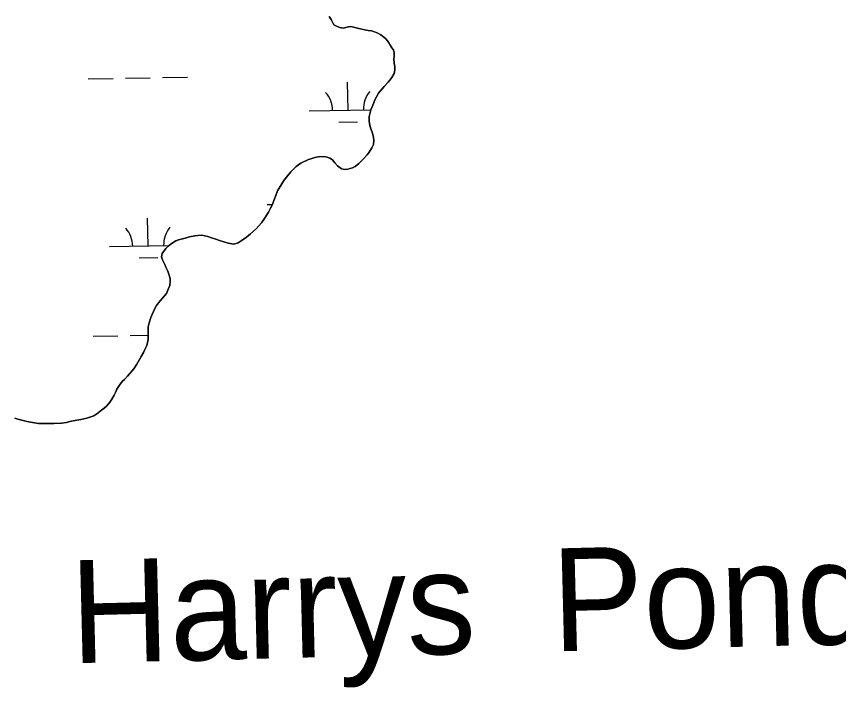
# Model space of a CAD drawing. Extents: x 3925854 to 3964121, y 224593 to 250589.
# Drawn here: x 3958774 to 3959836, y 237331 to 238199 of the extents above; entities that cross this region are included whole.
import ezdxf

# ---------------------------------------------------------------- set-up
doc = ezdxf.new("R2010")
doc.units = 0
for name, color, linetype in [('V-RIVR-IDEN', 7, 'Continuous'), ('V-TOPO-SHOR', 7, 'Continuous'), ('V-WETL-SWMP', 7, 'Continuous')]:
    doc.layers.add(name, color=color, linetype=linetype)

msp = doc.modelspace()

# ---------------------------------------------------------------- linework, layer by layer
at = {"layer": 'V-TOPO-SHOR'}
for points in [[(3959261.841, 238151.632), (3959260.866, 238155.424), (3959258.787, 238158.263), (3959256.549, 238161.573), (3959254.79, 238164.411), (3959253.186, 238167.094), (3959250.954, 238169.613), (3959248.722, 238171.815), (3959244.742, 238174.956), (3959240.767, 238177.305), (3959236.483, 238178.702), (3959232.673, 238179.943), (3959228.235, 238180.547), (3959223.795, 238181.627), (3959220.148, 238182.237), (3959216.343, 238183.003), (3959212.853, 238183.931), (3959209.363, 238184.856), (3959206.031, 238185.626), (3959202.867, 238185.288), (3959199.545, 238184.633), (3959195.752, 238183.658), (3959191.627, 238184.582), (3959187.185, 238185.979), (3959184.005, 238187.857), (3959182.082, 238191.488), (3959180.634, 238194.961), (3959178.074, 238198.746)], [(3959116.542, 237982.485), (3959119.386, 237986.766), (3959124.238, 237993.008), (3959128.137, 237997.743), (3959135.211, 238004.774), (3959141.204, 238008.902), (3959151.169, 238013.92), (3959154.094, 238014.819), (3959159.476, 238016.507), (3959163.682, 238017.393), (3959171.029, 238017.543), (3959175.331, 238016.679), (3959178.815, 238015.472), (3959182.055, 238013.222), (3959185.279, 238009.689), (3959188.617, 238005.804), (3959193.7, 238001.781), (3959198.468, 238000.68), (3959202.087, 238001.22), (3959207.821, 238003.137), (3959211.339, 238004.964), (3959216.277, 238008.638), (3959219.343, 238011.634), (3959222.292, 238014.866), (3959226.777, 238019.712), (3959229.618, 238023.41), (3959233.177, 238028.965), (3959234.973, 238033.142), (3959235.729, 238038.262), (3959235.195, 238042.465), (3959233.288, 238049.131), (3959231.588, 238053.348), (3959229.911, 238059.779), (3959229.37, 238063.631), (3959229.669, 238069.224), (3959231.864, 238077.942), (3959233.425, 238082.006), (3959234.988, 238086.069), (3959237.382, 238091.637), (3959239.168, 238094.996), (3959241.666, 238099.399), (3959243.559, 238101.826), (3959246.276, 238105.058), (3959249.111, 238108.292), (3959253.952, 238113.832), (3959256.08, 238116.373), (3959258.802, 238119.955), (3959262.009, 238125.165), (3959262.759, 238129.704), (3959262.566, 238133.32), (3959261.698, 238138.926), (3959261.399, 238143.476), (3959262.019, 238146.849), (3959261.841, 238151.632)], [(3958771.431, 237679.549), (3958775.613, 237678.337), (3958782.236, 237676.281), (3958786.887, 237675.179), (3958794.217, 237673.929), (3958802.131, 237672.674), (3958807.607, 237672.496), (3958815.885, 237672.518), (3958822.066, 237672.682), (3958831.747, 237673.155), (3958838.401, 237674.013), (3958842.726, 237675.13), (3958851.606, 237676.895), (3958856.861, 237677.769), (3958864.576, 237679.547), (3958873.704, 237682.59), (3958878.752, 237685.8), (3958881.929, 237688.327), (3958887.102, 237692.232), (3958890.287, 237695.343), (3958894.538, 237700.31), (3958897.029, 237704.013), (3958900.119, 237709.339), (3958901.555, 237712.471), (3958903.586, 237716.995), (3958905.249, 237719.657), (3958907.854, 237723.358), (3958910.814, 237727.171), (3958913.288, 237729.475), (3958917.066, 237733.745), (3958922.965, 237739.973), (3958925.568, 237743.326), (3958929.481, 237749.226), (3958932.695, 237755.137), (3958934.72, 237758.96), (3958937.696, 237764.289), (3958939.605, 237768.232), (3958942.113, 237773.567), (3958943.088, 237777.286), (3958943.715, 237781.126), (3958944.024, 237787.882), (3958943.965, 237793.012), (3958944.131, 237797.44), (3958945.241, 237802.675), (3958947.416, 237809.528), (3958948.618, 237812.663), (3958950.649, 237817.185), (3958952.919, 237821.94), (3958954.584, 237824.951), (3958957.424, 237828.652), (3958959.433, 237831.077), (3958962.62, 237834.538), (3958967.584, 237840.542), (3958969.989, 237847.045), (3958971.9, 237851.104), (3958972.422, 237855.995), (3958972.233, 237859.96), (3958970.781, 237865.571), (3958969.194, 237869.669), (3958966.804, 237874.826), (3958965.328, 237878.107), (3958962.364, 237884.202), (3958961.123, 237887.831), (3958962.225, 237892.365), (3958966.726, 237898.843), (3958969.671, 237901.608), (3958974.732, 237905.63), (3958979.659, 237908.489), (3958982.938, 237909.851), (3958988.202, 237911.307), (3958991.943, 237912.313), (3958997.555, 237913.65), (3959004.096, 237914.975), (3959008.067, 237915.512), (3959013.2, 237915.804), (3959017.273, 237915.176), (3959021.111, 237914.315), (3959025.639, 237912.749), (3959031.328, 237910.82), (3959036.205, 237908.899), (3959041.779, 237907.205), (3959047.125, 237905.511), (3959054.805, 237904.26), (3959060.42, 237906.179), (3959064.178, 237908.466), (3959071.228, 237913.4), (3959076.171, 237917.541), (3959083.708, 237924.334), (3959090.323, 237932.07), (3959094.349, 237937.505), (3959099.453, 237945.607), (3959102.079, 237950.94), (3959104.465, 237955.81), (3959106.152, 237960.686), (3959108.792, 237967.301), (3959111.19, 237973.218), (3959113.093, 237976.579), (3959116.542, 237982.485)]]:
    msp.add_lwpolyline(points, dxfattribs=at)
at = {"layer": 'V-WETL-SWMP'}
for p, q in [((3959178.074, 238198.745), (3959180.633, 238194.961)), ((3959180.633, 238194.961), (3959182.081, 238191.487)), ((3959182.081, 238191.487), (3959184.005, 238187.857)), ((3959184.005, 238187.857), (3959187.185, 238185.978)), ((3959187.185, 238185.978), (3959191.628, 238184.582)), ((3959191.628, 238184.582), (3959195.752, 238183.659)), ((3959195.752, 238183.659), (3959199.546, 238184.634)), ((3959199.546, 238184.634), (3959202.867, 238185.289)), ((3959202.867, 238185.289), (3959206.032, 238185.627)), ((3959206.032, 238185.627), (3959209.363, 238184.857)), ((3959209.363, 238184.857), (3959212.853, 238183.93)), ((3959212.853, 238183.93), (3959216.343, 238183.003)), ((3959216.343, 238183.003), (3959220.148, 238182.236)), ((3959220.148, 238182.236), (3959223.795, 238181.627)), ((3959223.795, 238181.627), (3959228.236, 238180.548)), ((3959228.236, 238180.548), (3959232.674, 238179.944)), ((3959232.674, 238179.944), (3959236.483, 238178.702)), ((3959236.483, 238178.702), (3959240.768, 238177.305)), ((3959240.768, 238177.305), (3959244.742, 238174.956)), ((3959244.742, 238174.956), (3959248.722, 238171.815)), ((3959248.722, 238171.815), (3959250.954, 238169.612)), ((3959250.954, 238169.612), (3959253.187, 238167.093)), ((3959253.187, 238167.093), (3959254.789, 238164.412)), ((3959254.789, 238164.412), (3959256.549, 238161.573)), ((3959256.549, 238161.573), (3959258.788, 238158.262)), ((3959258.788, 238158.262), (3959260.866, 238155.425)), ((3959260.866, 238155.425), (3959261.841, 238151.631)), ((3959262.02, 238146.849), (3959261.399, 238143.476)), ((3959261.841, 238151.631), (3959262.02, 238146.849)), ((3959261.399, 238143.476), (3959261.698, 238138.926)), ((3959261.698, 238138.926), (3959262.567, 238133.32)), ((3959262.759, 238129.704), (3959262.008, 238125.166)), ((3959262.567, 238133.32), (3959262.759, 238129.704)), ((3958866.583, 238118.002), (3958898.577, 238118.583)), ((3958914.575, 238118.874), (3958946.569, 238119.456)), ((3958962.567, 238119.747), (3958994.561, 238120.329)), ((3959256.08, 238116.373), (3959253.953, 238113.832)), ((3959258.802, 238119.956), (3959256.08, 238116.373)), ((3959262.008, 238125.166), (3959258.802, 238119.956)), ((3959202.215, 238077.667), (3959201.561, 238113.661)), ((3959246.277, 238105.059), (3959243.559, 238101.826)), ((3959249.111, 238108.291), (3959246.277, 238105.059)), ((3959253.953, 238113.832), (3959249.111, 238108.291)), ((3959239.168, 238094.997), (3959237.382, 238091.637)), ((3959241.666, 238099.399), (3959239.168, 238094.997)), ((3959243.559, 238101.826), (3959241.666, 238099.399)), ((3959234.987, 238086.068), (3959233.426, 238082.005)), ((3959237.382, 238091.637), (3959234.987, 238086.068)), ((3959152.224, 238076.758), (3959231.967, 238078.208)), ((3959231.865, 238077.943), (3959229.668, 238069.224)), ((3959233.426, 238082.005), (3959231.865, 238077.943)), ((3959190.498, 238062.02), (3959214.494, 238062.456)), ((3959229.668, 238069.224), (3959229.371, 238063.632)), ((3959229.371, 238063.632), (3959229.911, 238059.779)), ((3959229.911, 238059.779), (3959231.587, 238053.348)), ((3959231.587, 238053.348), (3959233.288, 238049.132)), ((3959233.288, 238049.132), (3959235.194, 238042.465)), ((3959235.194, 238042.465), (3959235.73, 238038.263)), ((3959234.973, 238033.142), (3959233.177, 238028.965)), ((3959235.73, 238038.263), (3959234.973, 238033.142)), ((3959226.777, 238019.711), (3959222.292, 238014.866)), ((3959229.617, 238023.41), (3959226.777, 238019.711)), ((3959233.177, 238028.965), (3959229.617, 238023.41)), ((3959141.204, 238008.903), (3959135.212, 238004.774)), ((3959151.169, 238013.92), (3959141.204, 238008.903)), ((3959154.094, 238014.82), (3959151.169, 238013.92)), ((3959159.476, 238016.507), (3959154.094, 238014.82)), ((3959163.682, 238017.393), (3959159.476, 238016.507)), ((3959171.029, 238017.543), (3959163.682, 238017.393)), ((3959175.332, 238016.678), (3959171.029, 238017.543)), ((3959178.816, 238015.473), (3959175.332, 238016.678)), ((3959182.055, 238013.222), (3959178.816, 238015.473)), ((3959185.279, 238009.688), (3959182.055, 238013.222)), ((3959188.616, 238005.803), (3959185.279, 238009.688)), ((3959216.277, 238008.638), (3959211.339, 238004.964)), ((3959219.342, 238011.635), (3959216.277, 238008.638)), ((3959222.292, 238014.866), (3959219.342, 238011.635)), ((3959128.138, 237997.743), (3959124.237, 237993.007)), ((3959135.212, 238004.774), (3959128.138, 237997.743)), ((3959193.7, 238001.782), (3959188.616, 238005.803)), ((3959198.467, 238000.679), (3959193.7, 238001.782)), ((3959202.087, 238001.221), (3959198.467, 238000.679)), ((3959207.821, 238003.138), (3959202.087, 238001.221)), ((3959211.339, 238004.964), (3959207.821, 238003.138)), ((3959124.237, 237993.007), (3959119.387, 237986.766)), ((3959113.093, 237976.579), (3959111.19, 237973.219)), ((3959116.541, 237982.485), (3959113.093, 237976.579)), ((3959119.387, 237986.766), (3959116.541, 237982.485)), ((3959108.792, 237967.301), (3959106.152, 237960.686)), ((3959111.19, 237973.219), (3959108.792, 237967.301)), ((3959097.572, 237955.673), (3959104.46, 237955.798)), ((3959104.465, 237955.809), (3959102.079, 237950.939)), ((3959106.152, 237960.686), (3959104.465, 237955.809)), ((3959099.454, 237945.606), (3959094.349, 237937.504)), ((3959102.079, 237950.939), (3959099.454, 237945.606)), ((3958943.928, 237902.129), (3958943.273, 237938.123)), ((3959094.349, 237937.504), (3959090.324, 237932.07)), ((3959083.709, 237924.334), (3959076.171, 237917.541)), ((3959090.324, 237932.07), (3959083.709, 237924.334)), ((3958997.554, 237913.649), (3958991.943, 237912.313)), ((3959004.097, 237914.974), (3958997.554, 237913.649)), ((3959008.067, 237915.512), (3959004.097, 237914.974)), ((3959013.199, 237915.804), (3959008.067, 237915.512)), ((3959017.273, 237915.175), (3959013.199, 237915.804)), ((3959021.11, 237914.316), (3959017.273, 237915.175)), ((3959025.639, 237912.749), (3959021.11, 237914.316)), ((3959031.329, 237910.819), (3959025.639, 237912.749)), ((3959071.228, 237913.4), (3959064.178, 237908.467)), ((3959076.171, 237917.541), (3959071.228, 237913.4)), ((3958893.936, 237901.22), (3958970.946, 237902.62)), ((3958974.731, 237905.63), (3958969.672, 237901.607)), ((3958979.659, 237908.488), (3958974.731, 237905.63)), ((3958982.939, 237909.85), (3958979.659, 237908.488)), ((3958988.201, 237911.306), (3958982.939, 237909.85)), ((3958991.943, 237912.313), (3958988.201, 237911.306)), ((3959036.204, 237908.899), (3959031.329, 237910.819)), ((3959041.78, 237907.204), (3959036.204, 237908.899)), ((3959047.124, 237905.512), (3959041.78, 237907.204)), ((3959054.804, 237904.259), (3959047.124, 237905.512)), ((3959060.421, 237906.178), (3959054.804, 237904.259)), ((3959064.178, 237908.467), (3959060.421, 237906.178)), ((3958962.224, 237892.364), (3958961.123, 237887.83)), ((3958966.727, 237898.842), (3958962.224, 237892.364)), ((3958969.672, 237901.607), (3958966.727, 237898.842)), ((3958932.21, 237886.482), (3958956.206, 237886.919)), ((3958961.123, 237887.83), (3958962.365, 237884.202)), ((3958962.365, 237884.202), (3958965.327, 237878.107)), ((3958965.327, 237878.107), (3958966.805, 237874.826)), ((3958966.805, 237874.826), (3958969.195, 237869.67)), ((3958969.195, 237869.67), (3958970.781, 237865.571)), ((3958970.781, 237865.571), (3958972.233, 237859.959)), ((3958972.233, 237859.959), (3958972.421, 237855.994)), ((3958971.9, 237851.103), (3958969.989, 237847.045)), ((3958972.421, 237855.994), (3958971.9, 237851.103)), ((3958967.584, 237840.543), (3958962.62, 237834.537)), ((3958969.989, 237847.045), (3958967.584, 237840.543)), ((3958957.424, 237828.651), (3958954.584, 237824.952)), ((3958959.433, 237831.076), (3958957.424, 237828.651)), ((3958962.62, 237834.537), (3958959.433, 237831.076)), ((3958950.65, 237817.186), (3958948.617, 237812.662)), ((3958952.918, 237821.94), (3958950.65, 237817.186)), ((3958954.584, 237824.952), (3958952.918, 237821.94)), ((3958947.415, 237809.528), (3958945.24, 237802.675)), ((3958948.617, 237812.662), (3958947.415, 237809.528)), ((3958944.131, 237797.441), (3958943.965, 237793.013)), ((3958945.24, 237802.675), (3958944.131, 237797.441)), ((3958872.631, 237785.382), (3958904.625, 237785.963)), ((3958920.623, 237786.254), (3958943.969, 237786.679)), ((3958944.024, 237787.883), (3958943.714, 237781.125)), ((3958943.965, 237793.013), (3958944.024, 237787.883)), ((3958943.088, 237777.285), (3958942.113, 237773.566)), ((3958943.714, 237781.125), (3958943.088, 237777.285)), ((3958937.695, 237764.289), (3958934.72, 237758.96)), ((3958939.605, 237768.231), (3958937.695, 237764.289)), ((3958942.113, 237773.566), (3958939.605, 237768.231)), ((3958932.695, 237755.136), (3958929.481, 237749.227)), ((3958934.72, 237758.96), (3958932.695, 237755.136)), ((3958925.567, 237743.326), (3958922.965, 237739.974)), ((3958929.481, 237749.227), (3958925.567, 237743.326)), ((3958917.066, 237733.746), (3958913.287, 237729.475)), ((3958922.965, 237739.974), (3958917.066, 237733.746)), ((3958907.855, 237723.358), (3958905.249, 237719.657)), ((3958910.813, 237727.171), (3958907.855, 237723.358)), ((3958913.287, 237729.475), (3958910.813, 237727.171)), ((3958901.554, 237712.471), (3958900.12, 237709.339)), ((3958903.587, 237716.994), (3958901.554, 237712.471)), ((3958905.249, 237719.657), (3958903.587, 237716.994)), ((3958894.538, 237700.309), (3958890.286, 237695.344)), ((3958897.028, 237704.012), (3958894.538, 237700.309)), ((3958900.12, 237709.339), (3958897.028, 237704.012)), ((3958887.103, 237692.233), (3958881.929, 237688.327)), ((3958890.286, 237695.344), (3958887.103, 237692.233)), ((3958775.614, 237678.336), (3958771.431, 237679.549)), ((3958864.577, 237679.547), (3958856.862, 237677.769)), ((3958873.704, 237682.591), (3958864.577, 237679.547)), ((3958878.753, 237685.799), (3958873.704, 237682.591)), ((3958881.929, 237688.327), (3958878.753, 237685.799)), ((3958782.236, 237676.28), (3958775.614, 237678.336)), ((3958786.887, 237675.178), (3958782.236, 237676.28)), ((3958794.217, 237673.93), (3958786.887, 237675.178)), ((3958802.13, 237672.674), (3958794.217, 237673.93)), ((3958807.607, 237672.496), (3958802.13, 237672.674)), ((3958815.884, 237672.519), (3958807.607, 237672.496)), ((3958822.065, 237672.682), (3958815.884, 237672.519)), ((3958831.746, 237673.156), (3958822.065, 237672.682)), ((3958838.401, 237674.014), (3958831.746, 237673.156)), ((3958842.727, 237675.13), (3958838.401, 237674.014)), ((3958851.607, 237676.895), (3958842.727, 237675.13)), ((3958856.862, 237677.769), (3958851.607, 237676.895))]:
    msp.add_line(p, q, dxfattribs=at)
for centre, start, end in [((3959146.973, 238077.137), 0.269879, 41.813537), ((3959257.44, 238079.146), 140.269876, 181.813534), ((3958888.685, 237901.599), 0.269879, 41.813537), ((3958999.153, 237903.608), 140.269876, 181.813534)]:
    msp.add_arc(centre, 35.246, start, end, dxfattribs=at)

# ---------------------------------------------------------------- texts
at = {"layer": 'V-RIVR-IDEN'}
msp.add_text('Harrys  Pond', height=132.99974, rotation=1.414322, dxfattribs=at).set_placement((3958844.691, 237362.499))

doc.saveas('drawing.dxf')
